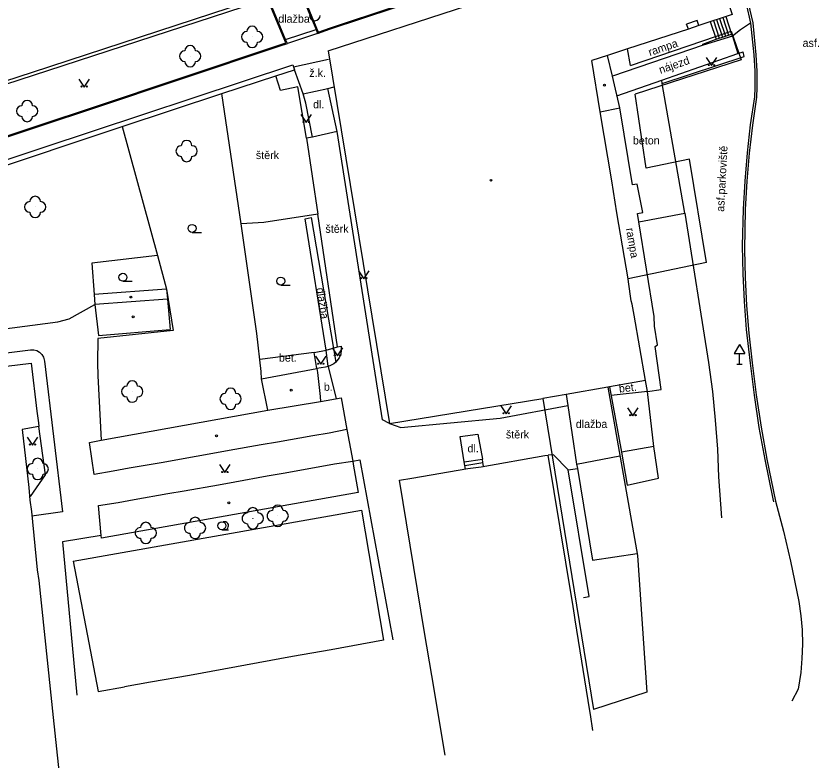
# Model space of a CAD drawing. Extents: x -584400 to -581602, y -1210894 to -1208793.
# Drawn here: x -583134.6 to -583059.9, y -1210739.4 to -1210669.7 of the extents above; entities that cross this region are included whole.
import ezdxf

# ---------------------------------------------------------------- set-up
doc = ezdxf.new("R2010")
doc.units = 0
for name, color, linetype in [('BUDOVY_MĚŘ', 7, 'Continuous'), ('POMOC_POPIS', 7, 'Continuous'), ('ROZHRANÍ_PLOCH', 7, 'Continuous'), ('ZELEŇ', 7, 'Continuous'), ('ZN_BUDOV', 7, 'Continuous'), ('ZN_DOPLŇKOVÉ', 7, 'Continuous'), ('ZN_KULTUR', 7, 'Continuous')]:
    doc.layers.add(name, color=color, linetype=linetype)

msp = doc.modelspace()

# ---------------------------------------------------------------- linework, layer by layer
at = {"layer": 'BUDOVY_MĚŘ'}
for points in [[(-583105.31, -1210672.96), (-583092.22, -1210668.71), (-583070.14, -1210661.33), (-583067.43, -1210669.54), (-583070.57, -1210670.57)], [(-583070.57, -1210670.57), (-583070.73, -1210670.1), (-583071.71, -1210670.44)], [(-583071.55, -1210670.91), (-583077.25, -1210672.77)], [(-583071.55, -1210670.91), (-583071.71, -1210670.44)], [(-583070.57, -1210670.57), (-583071.55, -1210670.91)], [(-583076.96, -1210674.34), (-583067.54, -1210671.1), (-583066.61, -1210673.8), (-583076.55, -1210677.03)], [(-583105.31, -1210672.96), (-583099.56, -1210707.87), (-583085.18, -1210705.54)], [(-583077.25, -1210672.77), (-583079.14, -1210673.39)], [(-583076.96, -1210674.34), (-583077.25, -1210672.77)], [(-583079.14, -1210673.39), (-583080.61, -1210673.87)], [(-583079.81, -1210678.67), (-583080.61, -1210673.87)], [(-583079.81, -1210678.67), (-583077.98, -1210678.29), (-583078.67, -1210675.33), (-583079.14, -1210673.39)], [(-583069.84, -1210692.79), (-583071.45, -1210683.11), (-583075.49, -1210683.95), (-583076.55, -1210677.03)], [(-583077.2, -1210694.32), (-583078.25, -1210688.14), (-583078.73, -1210685.15), (-583079.81, -1210678.67)], [(-583069.84, -1210692.79), (-583077.2, -1210694.32)], [(-583075.56, -1210703.86), (-583076.64, -1210697.73), (-583076.83, -1210696.71), (-583076.91, -1210696.37), (-583077.15, -1210694.61), (-583077.2, -1210694.32)], [(-583120.46, -1210695.28), (-583127.25, -1210695.78), (-583127.18, -1210696.74)], [(-583120.46, -1210695.28), (-583120.38, -1210696.24)], [(-583120.38, -1210696.24), (-583127.18, -1210696.74)], [(-583120.38, -1210696.24), (-583120.14, -1210699.08)], [(-583127.18, -1210696.74), (-583126.85, -1210699.64), (-583120.14, -1210699.08)], [(-583147.59, -1210703.98), (-583133.15, -1210702.24), (-583132.61, -1210706.72), (-583132.48, -1210707.82), (-583132.45, -1210708.16), (-583134, -1210708.45), (-583133.36, -1210713.88), (-583133.28, -1210715.06), (-583133.13, -1210716.14), (-583132.59, -1210721.61), (-583132.43, -1210722.61), (-583131.09, -1210735.44), (-583130.01, -1210745.73), (-583129.35, -1210751.99), (-583129.17, -1210753.57), (-583129.1, -1210754.22), (-583128.54, -1210758.8), (-583128.47, -1210759.53), (-583128.44, -1210760.08), (-583128.2, -1210762.28), (-583127.83, -1210766.24), (-583127.63, -1210767.85), (-583124.9, -1210793.2)], [(-583110.97, -1210706.64), (-583111.57, -1210703.7), (-583106.37, -1210702.73), (-583106.32, -1210703.11), (-583106.05, -1210705.35), (-583106.04, -1210705.81)], [(-583075.56, -1210703.86), (-583078.93, -1210704.44), (-583079.1, -1210704.47), (-583083, -1210705.15), (-583085.18, -1210705.54)], [(-583106.04, -1210705.81), (-583104.1, -1210705.49), (-583103.55, -1210708.45), (-583105.23, -1210708.78), (-583106.76, -1210709.03), (-583110.07, -1210709.62), (-583111.6, -1210709.88), (-583114.58, -1210710.42), (-583116.11, -1210710.7), (-583119.25, -1210711.25), (-583120.79, -1210711.53), (-583123.96, -1210712.08), (-583125.47, -1210712.36), (-583127.24, -1210712.66), (-583127.68, -1210709.65), (-583126.59, -1210709.45), (-583110.97, -1210706.64)], [(-583110.97, -1210706.64), (-583106.04, -1210705.81)], [(-583094.36, -1210738.98), (-583095.6, -1210731.49), (-583096.27, -1210727.48), (-583098.62, -1210713.2), (-583097.47, -1210712.99), (-583092.23, -1210712.11), (-583090.98, -1210711.93), (-583085.01, -1210710.87), (-583084.68, -1210710.85)], [(-583080.49, -1210736.64), (-583080.73, -1210735.14), (-583080.78, -1210734.8), (-583082.15, -1210726.28), (-583082.22, -1210725.84), (-583082.42, -1210724.62), (-583082.47, -1210724.27), (-583084.68, -1210710.85)], [(-583126.59, -1210718.37), (-583126.85, -1210715.57), (-583124.99, -1210715.28), (-583123.5, -1210715.01), (-583120.33, -1210714.45), (-583118.82, -1210714.18), (-583115.59, -1210713.62), (-583114.06, -1210713.34), (-583111.04, -1210712.8), (-583109.52, -1210712.53), (-583106.25, -1210711.95), (-583104.71, -1210711.67), (-583103.01, -1210711.4), (-583102.97, -1210711.69), (-583102.6, -1210713.81), (-583102.5, -1210714.35), (-583126.57, -1210718.64), (-583126.59, -1210718.37)], [(-583129.21, -1210720.77), (-583102.19, -1210715.99), (-583100.14, -1210728.2), (-583105.02, -1210729.08), (-583108.67, -1210729.71), (-583118.31, -1210731.5), (-583121.97, -1210732.13), (-583124.42, -1210732.56)], [(-583129.21, -1210720.77), (-583126.88, -1210732.99), (-583124.42, -1210732.56)]]:
    msp.add_lwpolyline(points, dxfattribs=at)
at = {"layer": 'ROZHRANÍ_PLOCH'}
for points in [[(-583153.87, -1210682.22), (-583153.78, -1210682.19), (-583152.31, -1210686.58), (-583142.53, -1210683.31), (-583132.21, -1210679.86), (-583127.31, -1210678.23), (-583119.08, -1210675.48), (-583109.94, -1210672.42), (-583109.29, -1210672.21), (-583110.94, -1210668.23), (-583111.88, -1210668.53), (-583111.93, -1210668.38), (-583107.18, -1210666.83), (-583107.13, -1210666.97), (-583107.89, -1210667.23), (-583106.24, -1210671.2), (-583105.11, -1210670.8), (-583093.12, -1210666.81), (-583082.21, -1210663.17), (-583074.8, -1210660.69), (-583071.91, -1210659.72), (-583070.05, -1210659.1), (-583069.98, -1210659.17)], [(-583106.32, -1210671.32), (-583105.09, -1210670.89), (-583093.08, -1210666.9), (-583082.18, -1210663.26), (-583074.76, -1210660.78), (-583071.89, -1210659.82), (-583070.34, -1210659.3)], [(-583068.66, -1210660.86), (-583067.91, -1210662.75), (-583067.24, -1210664.66), (-583066.65, -1210666.6), (-583066.13, -1210668.56), (-583065.72, -1210670.37)], [(-583109.3, -1210671.9), (-583110.85, -1210668.2), (-583107.99, -1210667.27), (-583106.45, -1210670.96)], [(-583153.62, -1210681.63), (-583133.03, -1210674.96), (-583111.15, -1210667.77)], [(-583183.11, -1210691.71), (-583172.31, -1210688.07), (-583156.03, -1210682.74), (-583153.53, -1210681.91), (-583132.94, -1210675.24), (-583111.93, -1210668.38)], [(-583065.94, -1210668.49), (-583065.52, -1210670.34), (-583065.21, -1210673.32), (-583065.13, -1210674.86), (-583065.13, -1210676.4), (-583065.16, -1210677.29), (-583065.54, -1210679.91), (-583065.85, -1210682.54), (-583066.07, -1210685.17), (-583066.22, -1210687.81), (-583066.29, -1210691.59), (-583066.23, -1210694.2), (-583066.1, -1210696.81), (-583065.88, -1210699.42), (-583065.56, -1210702.2), (-583065.19, -1210705.21), (-583064.73, -1210708.22), (-583064.2, -1210711.22), (-583063.37, -1210715.17), (-583062.63, -1210717.96), (-583061.96, -1210720.78), (-583061.2, -1210724.57), (-583061, -1210725.9), (-583060.89, -1210727.23), (-583060.85, -1210728.57), (-583060.9, -1210729.9), (-583061.02, -1210731.23), (-583061.27, -1210732.78), (-583061.85, -1210733.91)], [(-583069.49, -1210670.22), (-583068.95, -1210671.87)], [(-583069.19, -1210670.12), (-583068.65, -1210671.77)], [(-583068.9, -1210670.02), (-583068.36, -1210671.67)], [(-583068.62, -1210669.93), (-583068.08, -1210671.58)], [(-583068.33, -1210669.84), (-583067.79, -1210671.48)], [(-583068.05, -1210669.74), (-583067.51, -1210671.38)], [(-583109.3, -1210671.9), (-583106.45, -1210670.96)], [(-583106.45, -1210670.96), (-583106.32, -1210671.32)], [(-583065.72, -1210670.37), (-583066.67, -1210671), (-583067.42, -1210671.57)], [(-583065.72, -1210670.37), (-583065.41, -1210673.34), (-583065.33, -1210674.87), (-583065.33, -1210676.41), (-583065.36, -1210677.27), (-583065.74, -1210679.89), (-583066.05, -1210682.52), (-583066.27, -1210685.16), (-583066.42, -1210687.8), (-583066.49, -1210691.22), (-583066.45, -1210693.84), (-583066.32, -1210696.45), (-583066.12, -1210699.06), (-583065.76, -1210702.22), (-583065.38, -1210705.24), (-583064.93, -1210708.25), (-583064.39, -1210711.25), (-583063.64, -1210714.94), (-583063.56, -1210715.22)], [(-583106.32, -1210671.32), (-583109.14, -1210672.27)], [(-583067.42, -1210671.57), (-583070.16, -1210672.43)], [(-583068.95, -1210671.87), (-583068.65, -1210671.77)], [(-583068.65, -1210671.77), (-583068.36, -1210671.67)], [(-583068.36, -1210671.67), (-583068.08, -1210671.58)], [(-583068.08, -1210671.58), (-583067.79, -1210671.48)], [(-583067.79, -1210671.48), (-583067.51, -1210671.38)], [(-583067.42, -1210671.57), (-583067.51, -1210671.38)], [(-583067.42, -1210671.57), (-583066.9, -1210673.22)], [(-583153.87, -1210682.22), (-583152.36, -1210686.71), (-583142.49, -1210683.4), (-583132.19, -1210679.96), (-583127.28, -1210678.33), (-583119.05, -1210675.57), (-583109.9, -1210672.51), (-583109.14, -1210672.27)], [(-583109.14, -1210672.27), (-583109.3, -1210671.9)], [(-583070.16, -1210672.43), (-583078.67, -1210675.33)], [(-583070.16, -1210672.43), (-583070.2, -1210672.33), (-583068.95, -1210671.87)], [(-583074.04, -1210675.71), (-583066.9, -1210673.22)], [(-583073.99, -1210676.01), (-583066.33, -1210673.48), (-583066.41, -1210673.05)], [(-583066.9, -1210673.22), (-583066.41, -1210673.05)], [(-583107.67, -1210676.98), (-583108.48, -1210674.73)], [(-583078.24, -1210677.17), (-583074.04, -1210675.71)], [(-583073.99, -1210676.01), (-583074.04, -1210675.71)], [(-583071.89, -1210688.17), (-583073.99, -1210676.01)], [(-583107.67, -1210676.98), (-583105.35, -1210676.47)], [(-583106.79, -1210681.05), (-583107.41, -1210677.85), (-583107.67, -1210676.98)], [(-583105.35, -1210676.47), (-583104.75, -1210676.34)], [(-583104.48, -1210680.51), (-583105.35, -1210676.47)], [(-583076.19, -1210688.97), (-583076.31, -1210688.21), (-583075.83, -1210688.12), (-583076.34, -1210685.45), (-583076.77, -1210685.5), (-583077.98, -1210678.29)], [(-583104.48, -1210680.51), (-583106.79, -1210681.05)], [(-583099.56, -1210707.87), (-583100.22, -1210707.54), (-583104.48, -1210680.51)], [(-583106.79, -1210681.05), (-583107.36, -1210681.15), (-583106.28, -1210688.26)], [(-583076.19, -1210688.97), (-583071.89, -1210688.17)], [(-583071.89, -1210688.17), (-583069.66, -1210702.17), (-583069.3, -1210704.87), (-583069.03, -1210707.57), (-583068.83, -1210710.29), (-583068.72, -1210712.89), (-583068.45, -1210716.71)], [(-583105.31, -1210702.53), (-583105.51, -1210701), (-583107.47, -1210688.71), (-583106.92, -1210688.58), (-583104.61, -1210702.13)], [(-583075.38, -1210704.87), (-583074.11, -1210704.7), (-583074.66, -1210700.65), (-583074.45, -1210700.52), (-583074.73, -1210698.75), (-583074.76, -1210697.86), (-583076.19, -1210688.97)], [(-583104.43, -1210700.71), (-583104.09, -1210700.64), (-583104.08, -1210701.01), (-583104.14, -1210701.38), (-583104.28, -1210701.72), (-583104.5, -1210702.02), (-583104.61, -1210702.13)], [(-583147.83, -1210702.8), (-583133.22, -1210700.99), (-583132.92, -1210700.98), (-583132.63, -1210701.05), (-583132.36, -1210701.2), (-583132.14, -1210701.4), (-583131.99, -1210701.66), (-583131.9, -1210702.03), (-583130.22, -1210716.17), (-583133.09, -1210716.57)], [(-583106.62, -1210701.24), (-583111.71, -1210701.88)], [(-583104.61, -1210702.13), (-583104.77, -1210702.28), (-583105.09, -1210702.46), (-583105.31, -1210702.53)], [(-583105.31, -1210702.53), (-583105.57, -1210702.6), (-583106.37, -1210702.73)], [(-583105.31, -1210702.55), (-583105.31, -1210702.53)], [(-583105.31, -1210702.55), (-583104.57, -1210705.57)], [(-583075.38, -1210704.87), (-583075.56, -1210703.86)], [(-583083, -1210705.15), (-583082.84, -1210706.21)], [(-583075.38, -1210704.87), (-583078.79, -1210705.25)], [(-583074.78, -1210710.03), (-583075.38, -1210704.87)], [(-583099.56, -1210707.87), (-583098.5, -1210708.26), (-583089.19, -1210707.37), (-583082.84, -1210706.21)], [(-583082.84, -1210706.21), (-583082.02, -1210711.7)], [(-583133.22, -1210714.72), (-583131.82, -1210712.68), (-583132.45, -1210708.16)], [(-583103.55, -1210708.45), (-583103.01, -1210711.4), (-583102.33, -1210711.28), (-583099.25, -1210728.17)], [(-583092.55, -1210711.47), (-583092.93, -1210709.1), (-583091.27, -1210708.88), (-583090.86, -1210711.21)], [(-583092.55, -1210711.47), (-583090.86, -1210711.21)], [(-583090.81, -1210711.55), (-583090.86, -1210711.21)], [(-583082.81, -1210712.23), (-583084.2, -1210710.83), (-583084.68, -1210710.85)], [(-583082.02, -1210711.7), (-583077.97, -1210710.9)], [(-583092.5, -1210711.81), (-583092.55, -1210711.47)], [(-583092.5, -1210711.81), (-583090.81, -1210711.55)], [(-583092.44, -1210712.15), (-583092.5, -1210711.81)], [(-583090.75, -1210711.89), (-583090.81, -1210711.55)], [(-583082.81, -1210712.23), (-583081.95, -1210712.09)], [(-583082.02, -1210711.7), (-583081.95, -1210712.09)], [(-583081.95, -1210712.09), (-583080.52, -1210720.7), (-583076.36, -1210720.06)], [(-583081.37, -1210724.19), (-583080.86, -1210724.09), (-583082.81, -1210712.23)]]:
    msp.add_lwpolyline(points, dxfattribs=at)
at = {"layer": 'ZELEŇ'}
for centre in [(-583112.44, -1210671.65), (-583118.25, -1210673.46), (-583133.53, -1210678.6), (-583118.58, -1210682.35), (-583132.78, -1210687.59), (-583123.68, -1210704.89), (-583114.46, -1210705.57), (-583132.54, -1210712.14), (-583110.04, -1210716.54), (-583112.38, -1210716.77), (-583117.79, -1210717.67), (-583122.41, -1210718.14)]:
    msp.add_circle(centre, 0.0005, dxfattribs=at)
for centre, start, end in [((-583106.56, -1210669.63), 179.99999, 359.99999), ((-583112.44, -1210671.15), 0, 179.99999), ((-583112.94, -1210671.65), 89.99999, 269.99999), ((-583111.94, -1210671.65), 270, 89.99999), ((-583118.25, -1210672.96), 0, 179.99999), ((-583112.44, -1210672.15), 179.99999, 359.99999), ((-583118.75, -1210673.46), 89.99999, 269.99999), ((-583117.75, -1210673.46), 270, 89.99999), ((-583118.25, -1210673.96), 179.99999, 359.99999), ((-583133.53, -1210678.1), 0, 179.99999), ((-583134.03, -1210678.6), 89.99999, 269.99999), ((-583133.03, -1210678.6), 270, 89.99999), ((-583133.53, -1210679.1), 179.99999, 359.99999), ((-583118.58, -1210681.85), 0, 179.99999), ((-583119.08, -1210682.35), 89.99999, 269.99999), ((-583118.08, -1210682.35), 270, 89.99999), ((-583118.58, -1210682.85), 179.99999, 359.99999), ((-583132.78, -1210687.09), 0, 179.99999), ((-583133.28, -1210687.59), 89.99999, 269.99999), ((-583132.28, -1210687.59), 270, 89.99999), ((-583132.78, -1210688.09), 179.99999, 359.99999), ((-583123.68, -1210704.39), 0, 179.99999), ((-583124.18, -1210704.89), 89.99999, 269.99999), ((-583123.18, -1210704.89), 270, 89.99999), ((-583114.46, -1210705.07), 0, 179.99999), ((-583123.68, -1210705.39), 179.99999, 359.99999), ((-583114.96, -1210705.57), 89.99999, 269.99999), ((-583113.96, -1210705.57), 270, 89.99999), ((-583114.46, -1210706.07), 179.99999, 359.99999), ((-583132.54, -1210711.64), 0, 179.99999), ((-583133.04, -1210712.14), 89.99999, 269.99999), ((-583132.04, -1210712.14), 270, 89.99999), ((-583132.54, -1210712.64), 179.99999, 359.99999), ((-583112.38, -1210716.27), 359.99998, 179.99998), ((-583110.04, -1210716.04), 359.99998, 179.99998), ((-583112.88, -1210716.77), 89.99998, 269.99998), ((-583111.88, -1210716.77), 269.99998, 89.99997), ((-583110.54, -1210716.54), 89.99998, 269.99998), ((-583109.54, -1210716.54), 269.99998, 89.99997), ((-583122.41, -1210717.64), 359.99998, 179.99998), ((-583118.29, -1210717.67), 89.99998, 269.99998), ((-583117.79, -1210717.17), 359.99998, 179.99998), ((-583117.29, -1210717.67), 269.99998, 89.99997), ((-583112.38, -1210717.27), 179.99998, 359.99997), ((-583110.04, -1210717.04), 179.99998, 359.99997), ((-583122.91, -1210718.14), 89.99998, 269.99998), ((-583121.91, -1210718.14), 269.99998, 89.99997), ((-583122.41, -1210718.64), 179.99998, 359.99997), ((-583117.79, -1210718.17), 179.99998, 359.99997)]:
    msp.add_arc(centre, 0.5, start, end, dxfattribs=at)
at = {"layer": 'ZN_BUDOV'}
for centre in [(-583079.42, -1210676.18), (-583090.05, -1210685.09), (-583123.81, -1210696.03), (-583123.6, -1210697.88), (-583108.77, -1210704.76), (-583115.78, -1210709.04), (-583114.62, -1210715.32)]:
    msp.add_circle(centre, 0.0875, dxfattribs=at)
at = {"layer": 'ZN_DOPLŇKOVÉ'}
for p, q in [((-583066.74, -1210700.464), (-583067.24, -1210701.33)), ((-583066.74, -1210700.464), (-583066.24, -1210701.33)), ((-583067.24, -1210701.33), (-583066.24, -1210701.33)), ((-583066.74, -1210702.33), (-583066.74, -1210701.33)), ((-583066.99, -1210702.33), (-583066.49, -1210702.33))]:
    msp.add_line(p, q, dxfattribs=at)
for points in [[(-583105.29, -1210673.77), (-583108.56, -1210674.5)], [(-583152.28, -1210688.74), (-583132.02, -1210682), (-583108.64, -1210674.26)], [(-583110.22, -1210675.31), (-583108.48, -1210674.73)], [(-583108.64, -1210674.26), (-583108.48, -1210674.73)], [(-583115.28, -1210676.96), (-583110.22, -1210675.31)], [(-583107.36, -1210681.15), (-583108.17, -1210676.32), (-583109.78, -1210676.68), (-583110.22, -1210675.31)], [(-583124.61, -1210680.06), (-583115.28, -1210676.96)], [(-583113.47, -1210689.16), (-583115.28, -1210676.96)], [(-583151.4, -1210688.97), (-583124.61, -1210680.06)], [(-583124.61, -1210680.06), (-583121.31, -1210692.15)], [(-583104.43, -1210700.71), (-583106.28, -1210688.26), (-583111.36, -1210689.05)], [(-583151.4, -1210688.97), (-583148.27, -1210700.67), (-583130.65, -1210698.34)], [(-583111.36, -1210689.05), (-583113.47, -1210689.16)], [(-583112, -1210699.44), (-583113.47, -1210689.16)], [(-583121.31, -1210692.15), (-583127.48, -1210692.87), (-583127.25, -1210695.78)], [(-583121.31, -1210692.15), (-583120.46, -1210695.28), (-583119.83, -1210699.16), (-583126.9, -1210699.92), (-583126.93, -1210702.2)], [(-583129.59, -1210698.08), (-583127.18, -1210696.74)], [(-583130.65, -1210698.34), (-583129.59, -1210698.08)], [(-583111.58, -1210703), (-583112, -1210699.44)], [(-583105.51, -1210701), (-583104.43, -1210700.71)], [(-583106.37, -1210702.73), (-583106.62, -1210701.24), (-583105.51, -1210701)], [(-583126.93, -1210702.2), (-583126.92, -1210703.4)], [(-583111.57, -1210703.7), (-583111.58, -1210703)], [(-583126.92, -1210703.4), (-583126.59, -1210709.45)], [(-583079.1, -1210704.47), (-583076.32, -1210720.26), (-583075.43, -1210733.07), (-583080.44, -1210734.69)], [(-583078.93, -1210704.44), (-583077.83, -1210710.58)], [(-583085.18, -1210705.54), (-583080.44, -1210734.69)], [(-583077.28, -1210713.66), (-583074.34, -1210712.99), (-583074.78, -1210710.03), (-583077.83, -1210710.58)], [(-583077.83, -1210710.58), (-583077.28, -1210713.66)], [(-583126.59, -1210718.37), (-583130.23, -1210718.96), (-583128.86, -1210733.34)]]:
    msp.add_lwpolyline(points, dxfattribs=at)
at = {"layer": 'ZN_KULTUR'}
for p, q in [((-583118.07, -1210689.975), (-583117.195, -1210689.975)), ((-583124.55, -1210694.555), (-583123.675, -1210694.555)), ((-583109.76, -1210694.915), (-583108.885, -1210694.915)), ((-583115.28, -1210717.835), (-583114.655, -1210717.835))]:
    msp.add_line(p, q, dxfattribs=at)
for points in [[(-583069.89, -1210673.59), (-583069.39, -1210674.34), (-583068.89, -1210673.59)], [(-583128.69, -1210675.6), (-583128.19, -1210676.35), (-583127.69, -1210675.6)], [(-583107.88, -1210678.93), (-583107.38, -1210679.68), (-583106.88, -1210678.93)], [(-583102.46, -1210693.56), (-583101.96, -1210694.31), (-583101.46, -1210693.56)], [(-583104.95, -1210700.79), (-583104.45, -1210701.54), (-583103.95, -1210700.79)], [(-583106.51, -1210701.58), (-583106.01, -1210702.33), (-583105.51, -1210701.58)], [(-583089.12, -1210706.22), (-583088.62, -1210706.97), (-583088.12, -1210706.22)], [(-583077.24, -1210706.4), (-583076.74, -1210707.15), (-583076.24, -1210706.4)], [(-583133.54, -1210709.15), (-583133.04, -1210709.9), (-583132.54, -1210709.15)], [(-583115.49, -1210711.73), (-583114.99, -1210712.48), (-583114.49, -1210711.73)]]:
    msp.add_lwpolyline(points, dxfattribs=at)
for centre, radius in [((-583069.64, -1210674.29), 0.05), ((-583069.14, -1210674.29), 0.05), ((-583128.44, -1210676.3), 0.05), ((-583127.94, -1210676.3), 0.05), ((-583107.63, -1210679.63), 0.05), ((-583107.13, -1210679.63), 0.05), ((-583118.07, -1210689.6), 0.375), ((-583124.55, -1210694.18), 0.375), ((-583109.76, -1210694.54), 0.375), ((-583102.21, -1210694.26), 0.05), ((-583101.71, -1210694.26), 0.05), ((-583104.7, -1210701.49), 0.05), ((-583104.2, -1210701.49), 0.05), ((-583106.26, -1210702.28), 0.05), ((-583105.76, -1210702.28), 0.05), ((-583088.87, -1210706.92), 0.05), ((-583088.37, -1210706.92), 0.05), ((-583076.99, -1210707.1), 0.05), ((-583076.49, -1210707.1), 0.05), ((-583133.29, -1210709.85), 0.05), ((-583132.79, -1210709.85), 0.05), ((-583115.24, -1210712.43), 0.05), ((-583114.74, -1210712.43), 0.05), ((-583115.28, -1210717.46), 0.375)]:
    msp.add_circle(centre, radius, dxfattribs=at)
msp.add_arc((-583115.03, -1210717.46), 0.375, 249.49437, 109.04743, dxfattribs=at)

# ---------------------------------------------------------------- texts
at = {"layer": 'POMOC_POPIS'}
for s, p in [('dlažba', (-583109.99, -1210670.32)), ('asf.', (-583060.84, -1210672.59)), ('ž.k.', (-583107.08, -1210675.4)), ('dl.', (-583106.73, -1210678.34)), ('beton', (-583076.75, -1210681.73)), ('štěrk', (-583112.09, -1210683.1)), ('štěrk', (-583105.57, -1210690.01)), ('bet.', (-583109.93, -1210702.09)), ('b.', (-583105.72, -1210704.82)), ('dlažba', (-583082.1, -1210708.3)), ('štěrk', (-583088.65, -1210709.28)), ('dl.', (-583092.25, -1210710.59))]:
    msp.add_text(s, height=0.75, dxfattribs=at).set_placement(p)
for s, rotation, p in [('rampa', 18.81788, (-583075.15, -1210673.46)), ('nájezd', 19.19225, (-583074.16, -1210675.12)), ('asf.parkoviště', 86.9562, (-583068.2, -1210688.05)), ('rampa', 279.6489, (-583077.4, -1210689.62)), ('dlažba', 279.06116, (-583106.43, -1210695.21)), ('bet.', 6.34018, (-583078.02, -1210704.99))]:
    msp.add_text(s, height=0.75, rotation=rotation, dxfattribs=at).set_placement(p)

doc.saveas('drawing.dxf')
